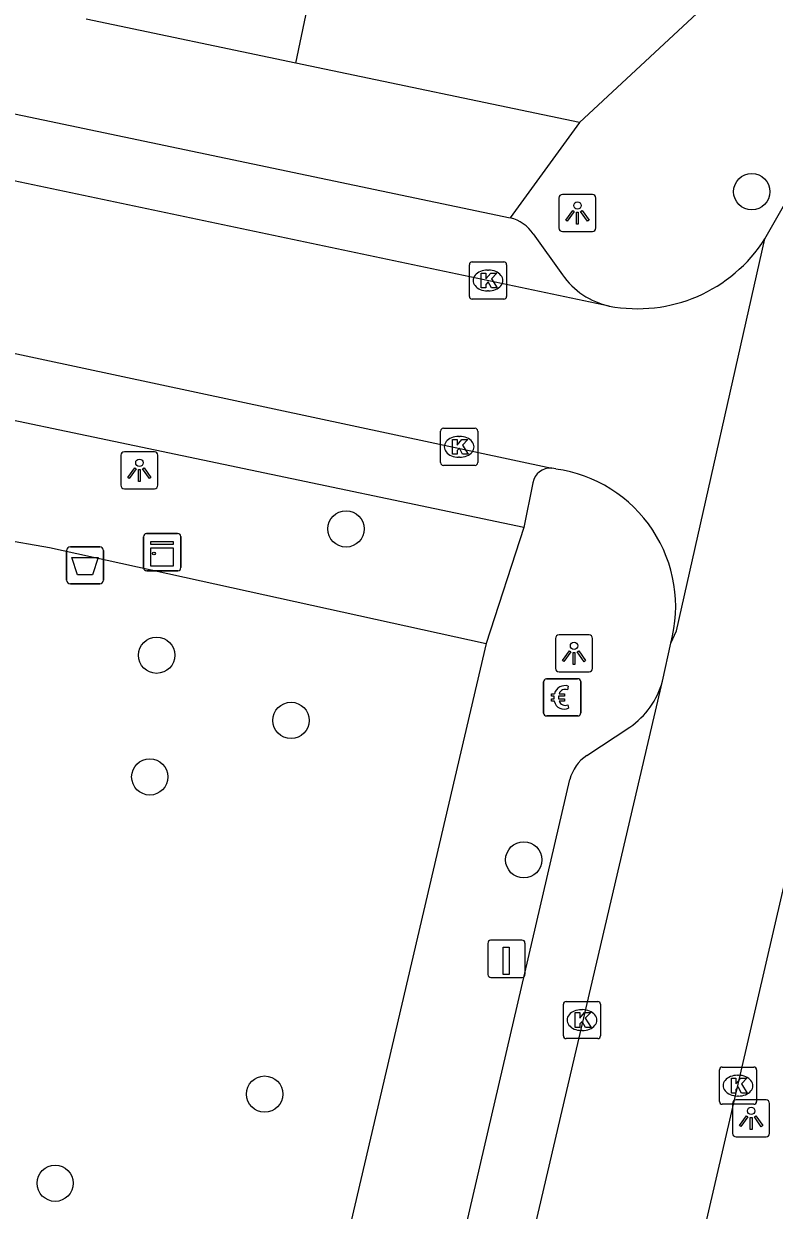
# Model space of a CAD drawing. Extents: x 161801 to 162379, y 382315 to 382832.
# Drawn here: x 161877.43 to 161897.65, y 382637.32 to 382669.27 of the extents above; entities that cross this region are included whole.
import ezdxf

# ---------------------------------------------------------------- set-up
doc = ezdxf.new("R2010")
doc.units = 0
for name, color, linetype in [('IMGEO_Afvalbak', 7, 'Continuous'), ('IMGEO_Betaalautomaat', 7, 'Continuous'), ('IMGEO_Boom', 7, 'Continuous'), ('IMGEO_Kast', 7, 'Continuous'), ('IMGEO_Kolk', 7, 'Continuous'), ('IMGEO_Laadpaal', 7, 'Continuous'), ('IMGEO_Lichtpunt', 7, 'Continuous'), ('IMGEO_Pand', 7, 'Continuous'), ('IMGEO_Rijbaan_lokaal_open', 7, 'Continuous'), ('IMGEO_Voetpad_open', 7, 'Continuous')]:
    doc.layers.add(name, color=color, linetype=linetype)

msp = doc.modelspace()

# ---------------------------------------------------------------- linework, layer by layer
at = {"layer": 'IMGEO_Afvalbak'}
for p, q in [((161878.587, 382654.288), (161878.587, 382655.088)), ((161878.587, 382655.088), (161878.587, 382654.288)), ((161878.687, 382655.188), (161879.477, 382655.188)), ((161879.477, 382655.188), (161878.687, 382655.188)), ((161879.577, 382655.088), (161879.577, 382654.288)), ((161879.577, 382654.288), (161879.577, 382655.088)), ((161879.477, 382654.188), (161878.687, 382654.188)), ((161878.687, 382654.188), (161879.477, 382654.188))]:
    msp.add_line(p, q, dxfattribs=at)
msp.add_lwpolyline([(161878.73, 382654.902), (161879.434, 382654.902), (161879.285, 382654.432), (161878.879, 382654.432), (161878.73, 382654.902)], dxfattribs=at)
for centre, start, end in [((161878.687, 382655.088), 90, 180), ((161878.687, 382655.088), 90, 180), ((161879.477, 382655.088), 0, 90), ((161879.477, 382655.088), 360, 90), ((161878.687, 382654.288), 180, 270), ((161878.687, 382654.288), 180, 270), ((161879.477, 382654.288), 270, 0), ((161879.477, 382654.288), 270, 0)]:
    msp.add_arc(centre, 0.1, start, end, dxfattribs=at)
at = {"layer": 'IMGEO_Betaalautomaat'}
for p, q in [((161891.436, 382650.706), (161891.436, 382651.547)), ((161891.436, 382651.547), (161891.436, 382650.706)), ((161891.511, 382651.63), (161892.352, 382651.63)), ((161892.352, 382651.63), (161891.511, 382651.63)), ((161892.098, 382651.435), (161892.081, 382651.335)), ((161892.435, 382651.556), (161892.435, 382650.715)), ((161892.435, 382650.715), (161892.435, 382651.556)), ((161891.719, 382651.094), (161891.719, 382651.162)), ((161891.84, 382651.162), (161891.84, 382651.094)), ((161892.085, 382650.929), (161892.107, 382650.842)), ((161892.361, 382650.631), (161891.52, 382650.631)), ((161891.52, 382650.631), (161892.361, 382650.631))]:
    msp.add_line(p, q, dxfattribs=at)
for points in [[(161891.719, 382651.162), (161891.65, 382651.162), (161891.65, 382651.231), (161891.729, 382651.231)], [(161891.724, 382651.025), (161891.65, 382651.025), (161891.65, 382651.094), (161891.719, 382651.094)], [(161891.851, 382651.231), (161891.998, 382651.231), (161891.998, 382651.162), (161891.84, 382651.162)], [(161891.84, 382651.094), (161891.998, 382651.094), (161891.998, 382651.025), (161891.854, 382651.025)]]:
    msp.add_lwpolyline(points, dxfattribs=at)
for centre, radius, start, end in [((161891.514, 382651.553), 0.0779, 92.4484, 184.2845), ((161891.514, 382651.553), 0.0779, 92.4484, 184.2845), ((161892.012, 382651.155), 0.293, 73.014, 165.0139), ((161892.358, 382651.553), 0.0779, 2.4484, 94.2845), ((161892.358, 382651.553), 0.0779, 2.4484, 94.2845), ((161892.018, 382651.168), 0.179, 69.3236, 159.5683), ((161891.985, 382651.08), 0.267, 191.8096, 297.0389), ((161892.018, 382651.095), 0.179, 202.7625, 291.8693), ((161891.514, 382650.709), 0.0779, 182.4484, 274.2845), ((161891.514, 382650.709), 0.0779, 182.4484, 274.2845), ((161892.358, 382650.709), 0.0779, 272.4484, 4.2845), ((161892.358, 382650.709), 0.0779, 272.4484, 4.2845)]:
    msp.add_arc(centre, radius, start, end, dxfattribs=at)
at = {"layer": 'IMGEO_Boom'}
for centre in [(161897.042, 382664.751), (161886.113, 382655.669), (161881.011, 382652.267), (161884.632, 382650.511), (161880.827, 382648.99), (161890.9, 382646.756), (161883.921, 382640.446), (161878.278, 382638.046)]:
    msp.add_circle(centre, 0.489, dxfattribs=at)
at = {"layer": 'IMGEO_Kast'}
for p, q in [((161880.736, 382655.543), (161881.577, 382655.543)), ((161881.577, 382655.543), (161880.736, 382655.543)), ((161880.661, 382654.618), (161880.661, 382655.459)), ((161880.661, 382655.459), (161880.661, 382654.618)), ((161881.661, 382655.468), (161881.661, 382654.627)), ((161881.661, 382654.627), (161881.661, 382655.468)), ((161881.586, 382654.543), (161880.745, 382654.543)), ((161880.745, 382654.543), (161881.586, 382654.543))]:
    msp.add_line(p, q, dxfattribs=at)
for points in [[(161880.856, 382655.333), (161881.456, 382655.333), (161881.456, 382655.248), (161880.856, 382655.248), (161880.856, 382655.333)], [(161880.856, 382655.158), (161881.456, 382655.158), (161881.456, 382654.669), (161880.856, 382654.669), (161880.856, 382655.158)]]:
    msp.add_lwpolyline(points, dxfattribs=at)
msp.add_circle((161880.94, 382655.007), 0.0377, dxfattribs=at)
for centre, start, end in [((161880.739, 382655.465), 92.4484, 184.2845), ((161880.739, 382655.465), 92.4484, 184.2845), ((161881.583, 382655.465), 2.4484, 94.2845), ((161881.583, 382655.465), 2.4484, 94.2845), ((161880.739, 382654.621), 182.4484, 274.2845), ((161880.739, 382654.621), 182.4484, 274.2845), ((161881.583, 382654.621), 272.4484, 4.2845), ((161881.583, 382654.621), 272.4484, 4.2845)]:
    msp.add_arc(centre, 0.0779, start, end, dxfattribs=at)
at = {"layer": 'IMGEO_Kolk'}
for p, q in [((161889.436, 382661.932), (161889.436, 382662.784)), ((161889.511, 382662.858), (161890.363, 382662.858)), ((161889.924, 382662.638), (161889.949, 382662.638)), ((161890.437, 382662.784), (161890.437, 382661.932)), ((161889.947, 382662.078), (161889.922, 382662.078)), ((161890.363, 382661.858), (161889.511, 382661.858)), ((161888.66, 382657.453), (161888.66, 382658.305)), ((161888.735, 382658.379), (161889.587, 382658.379)), ((161889.148, 382658.159), (161889.173, 382658.159)), ((161889.661, 382658.305), (161889.661, 382657.453)), ((161889.171, 382657.599), (161889.146, 382657.599)), ((161889.587, 382657.379), (161888.735, 382657.379)), ((161891.967, 382642.015), (161891.967, 382642.867)), ((161892.042, 382642.941), (161892.894, 382642.941)), ((161892.968, 382642.867), (161892.968, 382642.015)), ((161892.455, 382642.721), (161892.48, 382642.721)), ((161892.478, 382642.161), (161892.453, 382642.161)), ((161892.894, 382641.941), (161892.042, 382641.941)), ((161896.246, 382641.174), (161897.098, 382641.174)), ((161896.171, 382640.248), (161896.171, 382641.1)), ((161896.659, 382640.954), (161896.684, 382640.954)), ((161897.172, 382641.1), (161897.172, 382640.248)), ((161896.682, 382640.394), (161896.657, 382640.394)), ((161897.098, 382640.174), (161896.246, 382640.174))]:
    msp.add_line(p, q, dxfattribs=at)
for points in [[(161889.436, 382661.932), (161889.436, 382662.784)], [(161889.511, 382662.858), (161890.363, 382662.858)], [(161889.757, 382662.558), (161889.88, 382662.558), (161889.88, 382662.407), (161890.01, 382662.558), (161890.174, 382662.558), (161890.028, 382662.407), (161890.181, 382662.158), (161890.029, 382662.158), (161889.944, 382662.322), (161889.88, 382662.255), (161889.88, 382662.158), (161889.757, 382662.158), (161889.757, 382662.558)], [(161890.437, 382662.784), (161890.437, 382661.932)], [(161890.363, 382661.858), (161889.511, 382661.858)], [(161888.66, 382657.453), (161888.66, 382658.305)], [(161888.735, 382658.379), (161889.587, 382658.379)], [(161888.981, 382658.079), (161889.104, 382658.079), (161889.104, 382657.928), (161889.234, 382658.079), (161889.398, 382658.079), (161889.252, 382657.928), (161889.405, 382657.679), (161889.253, 382657.679), (161889.168, 382657.843), (161889.104, 382657.776), (161889.104, 382657.679), (161888.981, 382657.679), (161888.981, 382658.079)], [(161889.661, 382658.305), (161889.661, 382657.453)], [(161889.587, 382657.379), (161888.735, 382657.379)], [(161891.967, 382642.015), (161891.967, 382642.867)], [(161892.042, 382642.941), (161892.894, 382642.941)], [(161892.968, 382642.867), (161892.968, 382642.015)], [(161892.288, 382642.641), (161892.411, 382642.641), (161892.411, 382642.49), (161892.541, 382642.641), (161892.705, 382642.641), (161892.559, 382642.49), (161892.712, 382642.241), (161892.56, 382642.241), (161892.475, 382642.405), (161892.411, 382642.338), (161892.411, 382642.241), (161892.288, 382642.241), (161892.288, 382642.641)], [(161892.894, 382641.941), (161892.042, 382641.941)], [(161896.246, 382641.174), (161897.098, 382641.174)], [(161896.171, 382640.248), (161896.171, 382641.1)], [(161896.492, 382640.874), (161896.615, 382640.874), (161896.615, 382640.723), (161896.745, 382640.874), (161896.909, 382640.874), (161896.763, 382640.723), (161896.916, 382640.474), (161896.764, 382640.474), (161896.679, 382640.638), (161896.615, 382640.571), (161896.615, 382640.474), (161896.492, 382640.474), (161896.492, 382640.874)], [(161897.172, 382641.1), (161897.172, 382640.248)], [(161897.098, 382640.174), (161896.246, 382640.174)]]:
    msp.add_lwpolyline(points, dxfattribs=at)
for centre, start, end in [((161889.513, 382662.782), 91.552, 178.448), ((161889.513, 382662.782), 91.552, 178.448), ((161890.361, 382662.782), 1.552, 88.448), ((161890.361, 382662.782), 1.552, 88.448), ((161889.513, 382661.934), 181.552, 268.448), ((161889.513, 382661.934), 181.552, 268.448), ((161890.361, 382661.934), 271.552, 358.448), ((161890.361, 382661.934), 271.552, 358.448), ((161888.737, 382658.303), 91.552, 178.448), ((161888.737, 382658.303), 91.552, 178.448), ((161889.585, 382658.303), 1.552, 88.448), ((161889.585, 382658.303), 1.552, 88.448), ((161888.737, 382657.455), 181.552, 268.448), ((161888.737, 382657.455), 181.552, 268.448), ((161889.585, 382657.455), 271.552, 358.448), ((161889.585, 382657.455), 271.552, 358.448), ((161892.044, 382642.865), 91.552, 178.448), ((161892.044, 382642.865), 91.552, 178.448), ((161892.892, 382642.865), 1.552, 88.448), ((161892.892, 382642.865), 1.552, 88.448), ((161892.044, 382642.017), 181.552, 268.448), ((161892.044, 382642.017), 181.552, 268.448), ((161892.892, 382642.017), 271.552, 358.448), ((161892.892, 382642.017), 271.552, 358.448), ((161896.248, 382641.098), 91.552, 178.448), ((161896.248, 382641.098), 91.552, 178.448), ((161897.096, 382641.098), 1.552, 88.448), ((161897.096, 382641.098), 1.552, 88.448), ((161896.248, 382640.25), 181.552, 268.448), ((161896.248, 382640.25), 181.552, 268.448), ((161897.096, 382640.25), 271.552, 358.448), ((161897.096, 382640.25), 271.552, 358.448)]:
    msp.add_arc(centre, 0.0765, start, end, dxfattribs=at)
for centre, major_axis, ratio, start_param, end_param in [((161889.923, 382662.358), (-0.387, 0.002), 0.722429, 4.712389, 7.853982), ((161889.948, 382662.358), (-0.39, 0.002), 0.717154, 1.570796, 4.712389), ((161889.147, 382657.879), (-0.387, 0.002), 0.722429, 4.712389, 7.853982), ((161889.172, 382657.879), (-0.39, 0.002), 0.717154, 1.570796, 4.712389), ((161892.454, 382642.441), (-0.387, 0.002), 0.722429, 4.712389, 7.853982), ((161892.479, 382642.441), (-0.39, 0.002), 0.717154, 1.570796, 4.712389), ((161896.658, 382640.674), (-0.387, 0.002), 0.722429, 4.712389, 7.853982), ((161896.683, 382640.674), (-0.39, 0.002), 0.717154, 1.570796, 4.712389)]:
    msp.add_ellipse(centre, major_axis=major_axis, ratio=ratio, start_param=start_param, end_param=end_param, dxfattribs=at)
at = {"layer": 'IMGEO_Laadpaal'}
for p, q in [((161889.934, 382644.506), (161889.934, 382643.665)), ((161889.934, 382644.506), (161889.934, 382643.665)), ((161890.85, 382644.59), (161890.009, 382644.59)), ((161890.85, 382644.59), (161890.009, 382644.59)), ((161890.934, 382643.674), (161890.934, 382644.515)), ((161890.934, 382643.674), (161890.934, 382644.515)), ((161890.018, 382643.59), (161890.859, 382643.59)), ((161890.018, 382643.59), (161890.859, 382643.59))]:
    msp.add_line(p, q, dxfattribs=at)
msp.add_lwpolyline([(161890.349, 382644.403), (161890.509, 382644.403), (161890.509, 382643.67), (161890.349, 382643.67), (161890.349, 382644.403)], dxfattribs=at)
for centre, start, end in [((161890.012, 382644.512), 92.4484, 184.2845), ((161890.012, 382644.512), 92.4484, 184.2845), ((161890.856, 382644.512), 2.4484, 94.2845), ((161890.856, 382644.512), 2.4484, 94.2845), ((161890.012, 382643.668), 182.4484, 274.2845), ((161890.012, 382643.668), 182.4484, 274.2845), ((161890.856, 382643.668), 272.4484, 4.2845), ((161890.856, 382643.668), 272.4484, 4.2845)]:
    msp.add_arc(centre, 0.0779, start, end, dxfattribs=at)
at = {"layer": 'IMGEO_Lichtpunt'}
for p, q in [((161891.847, 382664.58), (161891.847, 382663.773)), ((161891.847, 382664.58), (161891.847, 382663.773)), ((161892.749, 382664.675), (161891.941, 382664.675)), ((161892.749, 382664.675), (161891.941, 382664.675)), ((161892.843, 382663.773), (161892.843, 382664.58)), ((161892.843, 382663.773), (161892.843, 382664.58)), ((161891.941, 382663.679), (161892.749, 382663.679)), ((161891.941, 382663.679), (161892.749, 382663.679)), ((161880.048, 382657.652), (161880.048, 382656.845)), ((161880.048, 382657.652), (161880.048, 382656.845)), ((161880.95, 382657.747), (161880.142, 382657.747)), ((161880.95, 382657.747), (161880.142, 382657.747)), ((161881.044, 382656.845), (161881.044, 382657.652)), ((161881.044, 382656.845), (161881.044, 382657.652)), ((161880.142, 382656.751), (161880.95, 382656.751)), ((161880.142, 382656.751), (161880.95, 382656.751)), ((161891.756, 382652.72), (161891.756, 382651.913)), ((161891.756, 382652.72), (161891.756, 382651.913)), ((161892.658, 382652.815), (161891.85, 382652.815)), ((161892.658, 382652.815), (161891.85, 382652.815)), ((161892.752, 382651.913), (161892.752, 382652.72)), ((161892.752, 382651.913), (161892.752, 382652.72)), ((161891.85, 382651.819), (161892.658, 382651.819)), ((161891.85, 382651.819), (161892.658, 382651.819)), ((161896.526, 382640.196), (161896.526, 382639.389)), ((161896.526, 382640.196), (161896.526, 382639.389)), ((161897.428, 382640.291), (161896.62, 382640.291)), ((161897.428, 382640.291), (161896.62, 382640.291)), ((161897.522, 382639.389), (161897.522, 382640.196)), ((161897.522, 382639.389), (161897.522, 382640.196)), ((161896.62, 382639.295), (161897.428, 382639.295)), ((161896.62, 382639.295), (161897.428, 382639.295))]:
    msp.add_line(p, q, dxfattribs=at)
for points in [[(161892.221, 382664.244), (161892.26, 382664.216), (161892.072, 382663.954), (161892.034, 382663.981), (161892.221, 382664.244)], [(161892.323, 382664.196), (161892.37, 382664.196), (161892.37, 382663.874), (161892.323, 382663.874), (161892.323, 382664.196)], [(161892.433, 382664.216), (161892.471, 382664.243), (161892.658, 382663.981), (161892.619, 382663.953), (161892.433, 382664.216)], [(161880.422, 382657.316), (161880.461, 382657.288), (161880.273, 382657.026), (161880.235, 382657.053), (161880.422, 382657.316)], [(161880.524, 382657.268), (161880.571, 382657.268), (161880.571, 382656.946), (161880.524, 382656.946), (161880.524, 382657.268)], [(161880.634, 382657.288), (161880.672, 382657.315), (161880.859, 382657.053), (161880.82, 382657.025), (161880.634, 382657.288)], [(161892.13, 382652.384), (161892.169, 382652.356), (161891.981, 382652.094), (161891.943, 382652.121), (161892.13, 382652.384)], [(161892.232, 382652.336), (161892.279, 382652.336), (161892.279, 382652.014), (161892.232, 382652.014), (161892.232, 382652.336)], [(161892.342, 382652.356), (161892.38, 382652.383), (161892.567, 382652.121), (161892.528, 382652.093), (161892.342, 382652.356)], [(161896.9, 382639.86), (161896.939, 382639.832), (161896.751, 382639.57), (161896.713, 382639.597), (161896.9, 382639.86)], [(161897.112, 382639.832), (161897.15, 382639.859), (161897.337, 382639.597), (161897.298, 382639.569), (161897.112, 382639.832)], [(161897.002, 382639.812), (161897.049, 382639.812), (161897.049, 382639.49), (161897.002, 382639.49), (161897.002, 382639.812)]]:
    msp.add_lwpolyline(points, dxfattribs=at)
for centre in [(161892.346, 382664.378), (161880.547, 382657.45), (161892.255, 382652.518), (161897.025, 382639.994)]:
    msp.add_circle(centre, 0.0994, dxfattribs=at)
for centre, start, end in [((161891.941, 382664.58), 90, 180), ((161891.941, 382664.58), 90, 180), ((161892.749, 382664.58), 0, 90), ((161892.749, 382664.58), 0, 90), ((161891.941, 382663.773), 180, 270), ((161891.941, 382663.773), 180, 270), ((161892.749, 382663.773), 270, 0), ((161892.749, 382663.773), 270, 360), ((161880.142, 382657.652), 90, 180), ((161880.142, 382657.652), 90, 180), ((161880.95, 382657.652), 0, 90), ((161880.95, 382657.652), 0, 90), ((161880.142, 382656.845), 180, 270), ((161880.142, 382656.845), 180, 270), ((161880.95, 382656.845), 270, 0), ((161880.95, 382656.845), 270, 360), ((161891.85, 382652.72), 90, 180), ((161891.85, 382652.72), 90, 180), ((161892.658, 382652.72), 0, 90), ((161892.658, 382652.72), 0, 90), ((161891.85, 382651.913), 180, 270), ((161891.85, 382651.913), 180, 270), ((161892.658, 382651.913), 270, 0), ((161892.658, 382651.913), 270, 360), ((161896.62, 382640.196), 90, 180), ((161896.62, 382640.196), 90, 180), ((161897.428, 382640.196), 0, 90), ((161897.428, 382640.196), 0, 90), ((161896.62, 382639.389), 180, 270), ((161896.62, 382639.389), 180, 270), ((161897.428, 382639.389), 270, 0), ((161897.428, 382639.389), 270, 360)]:
    msp.add_arc(centre, 0.0946, start, end, dxfattribs=at)
at = {"layer": 'IMGEO_Pand'}
for points in [[(161884.763, 382668.21), (161886.388, 382675.966)], [(161896.201, 382670.148), (161892.4, 382666.61)], [(161884.763, 382668.21), (161879.11, 382669.395)], [(161892.4, 382666.61), (161884.763, 382668.21)]]:
    msp.add_lwpolyline(points, dxfattribs=at)
at = {"layer": 'IMGEO_Rijbaan_lokaal_open'}
for points in [[(161893.203, 382661.67), (161865.722, 382667.448)], [(161897.396, 382663.481), (161898.479, 382665.384), (161898.831, 382666.002), (161898.991, 382666.31), (161899.049, 382666.462)], [(161894.863, 382652.591), (161895.017, 382652.922), (161897.396, 382663.481)], [(161873.537, 382661.177), (161891.653, 382657.305)], [(161891.761, 382657.282), (161891.653, 382657.305)], [(161894.64, 382651.564), (161894.863, 382652.591)], [(161887.081, 382619.224), (161894.64, 382651.564)], [(161898.518, 382648.702), (161892.955, 382624.701)]]:
    msp.add_lwpolyline(points, dxfattribs=at)
for centre, radius, start, end in [((161893.966, 382665.663), 4.065, 259.1809, 327.5391), ((161891.25, 382653.573), 3.744, 344.7975, 82.1532)]:
    msp.add_arc(centre, radius, start, end, dxfattribs=at)
at = {"layer": 'IMGEO_Voetpad_open'}
for points in [[(161869.002, 382668.565), (161890.537, 382664.043)], [(161892.4, 382666.61), (161890.537, 382664.043)], [(161891.157, 382663.613), (161891.942, 382662.515)], [(161890.901, 382655.706), (161873.602, 382659.33), (161873.856, 382660.607)], [(161891.148, 382656.909), (161890.901, 382655.706)], [(161890.901, 382655.706), (161889.888, 382652.585)], [(161876.781, 382655.4), (161878.13, 382655.172), (161880.05, 382654.75), (161889.888, 382652.585)], [(161889.888, 382652.585), (161886.351, 382637.454), (161883.615, 382625.75), (161882.951, 382622.911)], [(161892.599, 382649.563), (161893.756, 382650.33)], [(161886.018, 382622.573), (161892.144, 382648.916)]]:
    msp.add_lwpolyline(points, dxfattribs=at)
for centre, radius, start, end in [((161890.303, 382663.044), 1.026, 33.6917, 76.8219), ((161893.668, 382663.727), 2.109, 215.08, 257.2677), ((161891.609, 382656.841), 0.466, 84.6322, 171.5719), ((161892.475, 382652.181), 2.251, 304.6769, 344.0898), ((161893.165, 382648.682), 1.047, 122.6976, 167.0692)]:
    msp.add_arc(centre, radius, start, end, dxfattribs=at)

doc.saveas('drawing.dxf')
